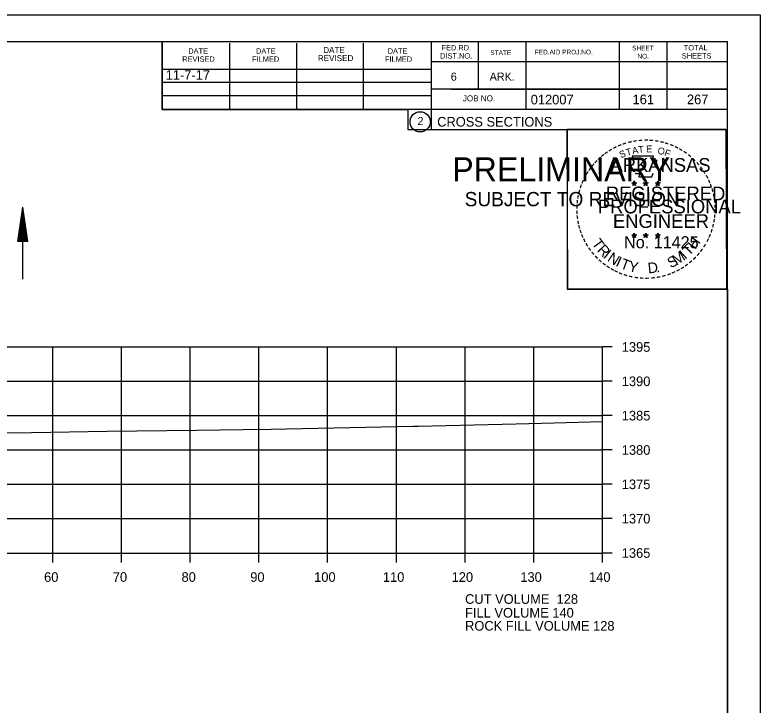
# Model space of a CAD drawing. Extents: x 1374311 to 1383814, y 384102 to 406278.
# Drawn here: x 1381683.2 to 1381791.6, y 386997.5 to 387098 of the extents above; entities that cross this region are included whole.
import ezdxf

# ---------------------------------------------------------------- set-up
doc = ezdxf.new("R2010")
doc.units = 0
for name, color, linetype in [('R_Axis', 7, 'Continuous'), ('R_Axis Annot', 7, 'Continuous'), ('R_Border', 7, 'Continuous'), ('R_Border PE', 7, 'Continuous'), ('R_Border Prem', 7, 'Continuous'), ('R_Draft', 7, 'Continuous'), ('R_Exist Surface', 7, 'Continuous'), ('R_Fin Surface', 7, 'Continuous'), ('R_Grid', 7, 'Continuous'), ('R_No Plot', 7, 'Continuous'), ('R_Water', 7, 'Continuous')]:
    doc.layers.add(name, color=color, linetype=linetype)

msp = doc.modelspace()

# ---------------------------------------------------------------- linework, layer by layer
at = {"layer": 'R_Axis'}
for p, q in [((1381768.66, 387019.64), (1381768.66, 387049.64)), ((1381770.06, 387049.64), (1381768.66, 387049.64)), ((1381770.06, 387044.64), (1381768.66, 387044.64)), ((1381770.06, 387039.64), (1381768.66, 387039.64)), ((1381770.06, 387034.64), (1381768.66, 387034.64)), ((1381770.06, 387029.64), (1381768.66, 387029.64)), ((1381770.06, 387024.64), (1381768.66, 387024.64)), ((1381488.66, 387019.64), (1381768.66, 387019.64)), ((1381688.66, 387018.24), (1381688.66, 387019.64)), ((1381698.66, 387018.24), (1381698.66, 387019.64)), ((1381708.66, 387018.24), (1381708.66, 387019.64)), ((1381718.66, 387018.24), (1381718.66, 387019.64)), ((1381728.66, 387018.24), (1381728.66, 387019.64)), ((1381738.66, 387018.24), (1381738.66, 387019.64)), ((1381748.66, 387018.24), (1381748.66, 387019.64)), ((1381758.66, 387018.24), (1381758.66, 387019.64)), ((1381768.66, 387018.24), (1381768.66, 387019.64)), ((1381770.06, 387019.64), (1381768.66, 387019.64))]:
    msp.add_line(p, q, dxfattribs=at)
at = {"layer": 'R_Border'}
for p, q in [((1381470.66, 387094.1), (1381786.84, 387094.1)), ((1381704.58, 387084.22), (1381704.58, 387094.1)), ((1381714.44, 387084.22), (1381714.44, 387093.9)), ((1381724.2, 387084.22), (1381724.2, 387093.9)), ((1381733.88, 387084.22), (1381733.88, 387093.9)), ((1381743.74, 387094.1), (1381743.74, 387081.3)), ((1381750.58, 387094.1), (1381750.58, 387087.16)), ((1381757.52, 387094.1), (1381757.52, 387084.22)), ((1381771.1, 387094.1), (1381771.1, 387084.22)), ((1381778.04, 387094.1), (1381778.04, 387084.22)), ((1381786.84, 386888.64), (1381786.84, 387094.1)), ((1381786.84, 387091.16), (1381743.74, 387091.16)), ((1381786.84, 387091.18), (1381786.84, 387091.18)), ((1381704.58, 387090.08), (1381743.74, 387090.08)), ((1381704.58, 387088.22), (1381743.74, 387088.22)), ((1381786.84, 387087.16), (1381743.74, 387087.16)), ((1381746.7, 387087.16), (1381786.84, 387087.16)), ((1381704.58, 387084.22), (1381704.58, 387086.28)), ((1381704.58, 387086.28), (1381743.74, 387086.28)), ((1381786.84, 387084.22), (1381704.58, 387084.22)), ((1381743.74, 387081.3), (1381786.84, 387081.3))]:
    msp.add_line(p, q, dxfattribs=at)
msp.add_circle((1381742.12, 387082.43), 1.47, dxfattribs=at)
at = {"layer": 'R_Border PE'}
for p, q in [((1381773.27, 387073.81), (1381773.23, 387073.56)), ((1381773.27, 387073.44), (1381773.27, 387073.81)), ((1381773.27, 387073.81), (1381773.32, 387073.56)), ((1381774.94, 387073.81), (1381774.9, 387073.56)), ((1381774.94, 387073.44), (1381774.94, 387073.81)), ((1381774.94, 387073.81), (1381774.99, 387073.56)), ((1381776.71, 387073.8), (1381776.66, 387073.54)), ((1381776.71, 387073.43), (1381776.71, 387073.8)), ((1381776.71, 387073.8), (1381776.75, 387073.55)), ((1381772.92, 387073.55), (1381773.27, 387073.44)), ((1381772.92, 387073.55), (1381773.18, 387073.51)), ((1381772.92, 387073.55), (1381773.16, 387073.43)), ((1381773.06, 387073.15), (1381773.27, 387073.44)), ((1381773.06, 387073.15), (1381773.18, 387073.39)), ((1381773.06, 387073.15), (1381773.27, 387073.36)), ((1381773.62, 387073.55), (1381773.27, 387073.44)), ((1381773.48, 387073.15), (1381773.27, 387073.44)), ((1381773.48, 387073.15), (1381773.27, 387073.36)), ((1381773.62, 387073.55), (1381773.33, 387073.5)), ((1381773.48, 387073.15), (1381773.35, 387073.44)), ((1381773.62, 387073.55), (1381773.41, 387073.45)), ((1381774.59, 387073.55), (1381774.94, 387073.44)), ((1381774.59, 387073.55), (1381774.85, 387073.51)), ((1381774.59, 387073.55), (1381774.83, 387073.43)), ((1381774.73, 387073.15), (1381774.94, 387073.44)), ((1381774.73, 387073.15), (1381774.85, 387073.39)), ((1381774.73, 387073.15), (1381774.94, 387073.36)), ((1381775.29, 387073.55), (1381774.94, 387073.44)), ((1381775.15, 387073.15), (1381774.94, 387073.44)), ((1381775.15, 387073.15), (1381774.94, 387073.36)), ((1381775.29, 387073.55), (1381775, 387073.5)), ((1381775.15, 387073.15), (1381775.02, 387073.44)), ((1381775.29, 387073.55), (1381775.08, 387073.45)), ((1381776.36, 387073.54), (1381776.71, 387073.43)), ((1381776.36, 387073.54), (1381776.61, 387073.5)), ((1381776.36, 387073.54), (1381776.59, 387073.42)), ((1381776.49, 387073.13), (1381776.71, 387073.43)), ((1381776.49, 387073.13), (1381776.62, 387073.38)), ((1381776.49, 387073.13), (1381776.7, 387073.35)), ((1381776.92, 387073.13), (1381776.7, 387073.35)), ((1381777.05, 387073.54), (1381776.71, 387073.43)), ((1381776.92, 387073.13), (1381776.71, 387073.43)), ((1381777.05, 387073.54), (1381776.77, 387073.49)), ((1381776.92, 387073.13), (1381776.78, 387073.42)), ((1381777.05, 387073.54), (1381776.85, 387073.44)), ((1381773.27, 387066.23), (1381773.23, 387065.98)), ((1381773.27, 387065.87), (1381773.27, 387066.23)), ((1381773.27, 387066.23), (1381773.32, 387065.98)), ((1381774.94, 387066.23), (1381774.9, 387065.98)), ((1381774.94, 387065.87), (1381774.94, 387066.23)), ((1381774.94, 387066.23), (1381774.99, 387065.98)), ((1381776.7, 387066.22), (1381776.66, 387065.97)), ((1381776.7, 387065.86), (1381776.7, 387066.22)), ((1381776.7, 387066.22), (1381776.75, 387065.97)), ((1381772.92, 387065.98), (1381773.27, 387065.87)), ((1381772.92, 387065.98), (1381773.17, 387065.94)), ((1381772.92, 387065.98), (1381773.16, 387065.86)), ((1381773.05, 387065.57), (1381773.27, 387065.87)), ((1381773.05, 387065.57), (1381773.18, 387065.82)), ((1381773.05, 387065.57), (1381773.27, 387065.79)), ((1381773.61, 387065.98), (1381773.27, 387065.87)), ((1381773.48, 387065.57), (1381773.27, 387065.87)), ((1381773.48, 387065.57), (1381773.27, 387065.79)), ((1381773.61, 387065.98), (1381773.33, 387065.93)), ((1381773.48, 387065.57), (1381773.34, 387065.86)), ((1381773.61, 387065.98), (1381773.41, 387065.88)), ((1381774.59, 387065.98), (1381774.94, 387065.87)), ((1381774.59, 387065.98), (1381774.84, 387065.94)), ((1381774.59, 387065.98), (1381774.82, 387065.86)), ((1381774.72, 387065.57), (1381774.94, 387065.87)), ((1381774.72, 387065.57), (1381774.85, 387065.82)), ((1381774.72, 387065.57), (1381774.93, 387065.79)), ((1381775.15, 387065.57), (1381774.93, 387065.79)), ((1381775.28, 387065.98), (1381774.94, 387065.87)), ((1381775.15, 387065.57), (1381774.94, 387065.87)), ((1381775.28, 387065.98), (1381775, 387065.93)), ((1381775.15, 387065.57), (1381775.01, 387065.86)), ((1381775.28, 387065.98), (1381775.08, 387065.88)), ((1381776.35, 387065.97), (1381776.7, 387065.86)), ((1381776.35, 387065.97), (1381776.61, 387065.93)), ((1381776.35, 387065.97), (1381776.59, 387065.85)), ((1381776.49, 387065.56), (1381776.7, 387065.86)), ((1381776.49, 387065.56), (1381776.61, 387065.81)), ((1381776.49, 387065.56), (1381776.7, 387065.78)), ((1381777.05, 387065.97), (1381776.7, 387065.86)), ((1381776.92, 387065.56), (1381776.7, 387065.86)), ((1381776.92, 387065.56), (1381776.7, 387065.78)), ((1381777.05, 387065.97), (1381776.76, 387065.92)), ((1381776.92, 387065.56), (1381776.78, 387065.85)), ((1381777.05, 387065.97), (1381776.85, 387065.87))]:
    msp.add_line(p, q, dxfattribs=at)
for points in [[(1381772.96, 387077.43), (1381773.23, 387076.6)], [(1381776.47, 387076.51), (1381776.62, 387076.79), (1381775.93, 387076.77), (1381776.08, 387077.43), (1381772.96, 387077.43)], [(1381773.46, 387075.01), (1381773.46, 387074.92), (1381774.02, 387074.9), (1381773.96, 387074.43), (1381775.83, 387074.43), (1381776.04, 387074.97)], [(1381773.27, 387073.81), (1381773.48, 387073.15), (1381772.92, 387073.55), (1381773.62, 387073.55), (1381773.06, 387073.15), (1381773.27, 387073.81)], [(1381774.94, 387073.81), (1381775.15, 387073.15), (1381774.59, 387073.55), (1381775.29, 387073.55), (1381774.73, 387073.15), (1381774.94, 387073.81)], [(1381776.71, 387073.8), (1381776.92, 387073.13), (1381776.36, 387073.54), (1381777.05, 387073.54), (1381776.49, 387073.13), (1381776.71, 387073.8)], [(1381773.27, 387066.23), (1381773.48, 387065.57), (1381772.92, 387065.98), (1381773.61, 387065.98), (1381773.05, 387065.57), (1381773.27, 387066.23)], [(1381774.94, 387066.23), (1381775.15, 387065.57), (1381774.59, 387065.98), (1381775.28, 387065.98), (1381774.72, 387065.57), (1381774.94, 387066.23)], [(1381776.7, 387066.22), (1381776.92, 387065.56), (1381776.35, 387065.97), (1381777.05, 387065.97), (1381776.49, 387065.56), (1381776.7, 387066.22)]]:
    msp.add_lwpolyline(points, dxfattribs=at)
for centre, radius in [((1381773.27, 387073.44), 0.172), ((1381774.94, 387073.44), 0.172), ((1381776.7, 387073.43), 0.172), ((1381773.27, 387073.44), 0.145), ((1381773.27, 387073.44), 0.116), ((1381773.27, 387073.44), 0.0991), ((1381773.27, 387073.44), 0.0747), ((1381773.27, 387073.44), 0.0495), ((1381773.27, 387073.44), 0.0296), ((1381774.94, 387073.44), 0.145), ((1381774.94, 387073.44), 0.116), ((1381774.94, 387073.44), 0.0991), ((1381774.94, 387073.44), 0.0747), ((1381774.94, 387073.44), 0.0495), ((1381774.94, 387073.44), 0.0296), ((1381776.7, 387073.43), 0.145), ((1381776.7, 387073.43), 0.116), ((1381776.7, 387073.43), 0.0991), ((1381776.7, 387073.43), 0.0747), ((1381776.7, 387073.43), 0.0495), ((1381776.7, 387073.43), 0.0296), ((1381773.27, 387065.87), 0.172), ((1381773.27, 387065.87), 0.145), ((1381774.94, 387065.87), 0.172), ((1381774.94, 387065.87), 0.145), ((1381776.7, 387065.86), 0.172), ((1381773.27, 387065.87), 0.116), ((1381773.27, 387065.87), 0.0991), ((1381773.27, 387065.87), 0.0747), ((1381773.27, 387065.87), 0.0495), ((1381773.27, 387065.87), 0.0296), ((1381774.94, 387065.87), 0.116), ((1381774.94, 387065.87), 0.0991), ((1381774.94, 387065.87), 0.0747), ((1381774.94, 387065.87), 0.0495), ((1381774.94, 387065.87), 0.0296), ((1381776.7, 387065.86), 0.145), ((1381776.7, 387065.86), 0.116), ((1381776.7, 387065.86), 0.0991), ((1381776.7, 387065.86), 0.0747), ((1381776.7, 387065.86), 0.0495), ((1381776.7, 387065.86), 0.0296)]:
    msp.add_circle(centre, radius, dxfattribs=at)
at = {"layer": 'R_Draft'}
for p, q in [((1381683.56, 387065.01), (1381684.31, 387070.01)), ((1381685.06, 387065.01), (1381684.31, 387070.01)), ((1381683.69, 387065.01), (1381684.31, 387069.18)), ((1381683.82, 387065.01), (1381684.31, 387068.32)), ((1381684.94, 387065.01), (1381684.31, 387069.18)), ((1381684.81, 387065.01), (1381684.31, 387068.32)), ((1381683.94, 387065.01), (1381684.31, 387067.49)), ((1381684.69, 387065.01), (1381684.31, 387067.49)), ((1381684.07, 387065.01), (1381684.31, 387066.64)), ((1381684.56, 387065.01), (1381684.31, 387066.64)), ((1381685.06, 387065.01), (1381683.56, 387065.01)), ((1381684.2, 387065.01), (1381684.31, 387065.8)), ((1381684.43, 387065.01), (1381684.31, 387065.8))]:
    msp.add_line(p, q, dxfattribs=at)
at = {"layer": 'R_Exist Surface'}
msp.add_lwpolyline([(1381549.23, 387034.22), (1381576.76, 387035.28), (1381579.99, 387035.4), (1381583.22, 387035.46), (1381619.96, 387036.12), (1381629.57, 387036.42), (1381631.39, 387036.5), (1381645, 387036.71), (1381663.23, 387036.93), (1381668.19, 387037.02), (1381671.82, 387037.04), (1381681.02, 387037.12), (1381685.56, 387037.21), (1381696.59, 387037.37), (1381709.56, 387037.51), (1381716.38, 387037.6), (1381720.42, 387037.65), (1381741.09, 387038.11), (1381741.37, 387038.12), (1381741.83, 387038.13), (1381756.09, 387038.44), (1381761.64, 387038.61), (1381768.66, 387038.78)], dxfattribs=at)
at = {"layer": 'R_Grid'}
for p, q in [((1381488.66, 387049.64), (1381768.66, 387049.64)), ((1381688.66, 387019.64), (1381688.66, 387049.64)), ((1381698.66, 387019.64), (1381698.66, 387049.64)), ((1381708.66, 387019.64), (1381708.66, 387049.64)), ((1381718.66, 387019.64), (1381718.66, 387049.64)), ((1381728.66, 387019.64), (1381728.66, 387049.64)), ((1381738.66, 387019.64), (1381738.66, 387049.64)), ((1381748.66, 387019.64), (1381748.66, 387049.64)), ((1381758.66, 387019.64), (1381758.66, 387049.64)), ((1381768.66, 387019.64), (1381768.66, 387049.64)), ((1381488.66, 387044.64), (1381768.66, 387044.64)), ((1381488.66, 387039.64), (1381768.66, 387039.64)), ((1381488.66, 387034.64), (1381768.66, 387034.64)), ((1381488.66, 387029.64), (1381768.66, 387029.64)), ((1381488.66, 387024.64), (1381768.66, 387024.64)), ((1381488.66, 387019.64), (1381768.66, 387019.64))]:
    msp.add_line(p, q, dxfattribs=at)
at = {"layer": 'R_No Plot'}
for p, q in [((1381458.26, 387097.99), (1381791.59, 387097.99)), ((1381762.87, 387058.84), (1381762.87, 387058.84))]:
    msp.add_line(p, q, dxfattribs=at)
for points in [[(1381458.25, 387097.99), (1381791.59, 387097.99), (1381791.59, 386884.66), (1381458.25, 386884.66)], [(1381704.58, 387094.1), (1381704.58, 387084.22), (1381740.31, 387084.22), (1381740.31, 387081.3), (1381763.51, 387081.3), (1381763.51, 387058.08), (1381786.84, 387058.08), (1381786.84, 386888.64), (1381470.66, 386888.64), (1381470.66, 387094.1)], [(1381763.51, 387081.33), (1381786.61, 387081.33), (1381786.72, 387058.08), (1381763.62, 387058.08)]]:
    msp.add_lwpolyline(points, close=True, dxfattribs=at)
at = {"layer": 'R_Water'}
msp.add_line((1381684.31, 387059.51), (1381684.31, 387070.01), dxfattribs=at)

# ---------------------------------------------------------------- texts
at = {"layer": 'R_Axis Annot'}
for s, p in [('1395', (1381771.46, 387048.94)), ('1390', (1381771.46, 387043.94)), ('1385', (1381771.46, 387038.94)), ('1380', (1381771.46, 387033.94)), ('1375', (1381771.46, 387028.94)), ('1370', (1381771.46, 387023.94)), ('1365', (1381771.46, 387018.94)), ('60', (1381687.4, 387015.44)), ('70', (1381697.4, 387015.44)), ('80', (1381707.4, 387015.44)), ('90', (1381717.4, 387015.44)), ('100', (1381726.7, 387015.44)), ('110', (1381736.7, 387015.44)), ('120', (1381746.7, 387015.44)), ('130', (1381756.7, 387015.44)), ('140', (1381766.7, 387015.44)), ('CUT VOLUME  128', (1381748.66, 387012.24)), ('FILL VOLUME 140', (1381748.66, 387010.24)), ('ROCK FILL VOLUME 128', (1381748.66, 387008.34))]:
    msp.add_text(s, height=1.4, dxfattribs=at).set_placement(p)
at = {"layer": 'R_Border'}
for s, height, p in [('DATE', 0.782, (1381708.38, 387092.34)), ('DATE', 0.782, (1381718.24, 387092.34)), ('DATE', 0.879, (1381728.02, 387092.44)), ('DATE', 0.782, (1381737.4, 387092.34)), ('FED.RD.', 0.782, (1381745.22, 387092.82)), ('SHEET', 0.684, (1381772.96, 387092.82)), ('TOTAL', 0.782, (1381780.48, 387092.82)), ('REVISED', 0.879, (1381727.24, 387091.26)), ('DIST.NO.', 0.782, (1381745.02, 387091.64)), ('STATE', 0.684, (1381752.34, 387092.14)), ('FED.AID PROJ.NO.', 0.684, (1381758.8, 387092.24)), ('NO.', 0.684, (1381773.74, 387091.64)), ('SHEETS', 0.782, (1381780.2, 387091.64)), ('REVISED', 0.782, (1381707.5, 387091.16)), ('FILMED', 0.782, (1381717.66, 387091.16)), ('FILMED', 0.782, (1381737, 387091.16)), ('6', 1.17, (1381746.58, 387088.42)), ('ARK.', 1.172, (1381752.24, 387088.42)), ('JOB NO.', 0.879, (1381748.34, 387085.4)), ('012007', 1.4, (1381758.21, 387084.96)), ('2', 1.17, (1381741.74, 387081.95)), ('CROSS SECTIONS', 1.4, (1381744.6, 387081.73))]:
    msp.add_text(s, height=height, rotation=360, dxfattribs=at).set_placement(p)
at = {"layer": 'R_Border PE'}
for s, height, rotation, p in [('-', 1.6, 24.3072, (1381771.08, 387078.29)), ('-', 1.6, 19.1761, (1381771.71, 387078.56)), ('-', 1.6, 13.6301, (1381772.46, 387078.8)), ('-', 1.6, 10.2193, (1381773.14, 387078.96)), ('-', 1.6, 5.8968, (1381773.87, 387079.07)), ('-', 1.6, 0.1862, (1381774.64, 387079.14)), ('-', 1.6, 357.743, (1381775.36, 387079.13)), ('-', 1.6, 352.1617, (1381776.11, 387079.07)), ('-', 1.6, 347.2049, (1381776.83, 387078.96)), ('-', 1.6, 342.3362, (1381777.46, 387078.81)), ('-', 1.6, 337.8551, (1381778.2, 387078.58)), ('-', 1.6, 36.2317, (1381769.27, 387077.21)), ('-', 1.6, 34.0636, (1381769.85, 387077.6)), ('-', 1.6, 28.7918, (1381770.44, 387077.97)), ('S', 1, 21.594, (1381771.32, 387077.11)), ('T', 1, 16.4036, (1381772.23, 387077.44)), ('A', 1, 11.2132, (1381773.06, 387077.69)), ('T', 1, 6.0228, (1381773.91, 387077.86)), ('E', 1, 0.8323, (1381775.01, 387077.97)), ('O', 1, 350.4515, (1381776.62, 387077.76)), ('F', 1, 340.0707, (1381777.57, 387077.53)), ('-', 1.6, 334.1211, (1381778.83, 387078.31)), ('-', 1.6, 329.6409, (1381779.41, 387078.03)), ('-', 1.6, 325.8627, (1381780.05, 387077.67)), ('-', 1.6, 48.423, (1381767.91, 387075.93)), ('-', 1.6, 42.9622, (1381768.36, 387076.41)), ('-', 1.6, 38.9507, (1381768.79, 387076.83)), ('ARKANSAS', 2, 360, (1381769.82, 387075.14)), ('-', 1.6, 320.5297, (1381780.66, 387077.24)), ('-', 1.6, 315.5786, (1381781.26, 387076.75)), ('-', 1.6, 54.2325, (1381767.1, 387074.88)), ('-', 1.6, 50.6142, (1381767.51, 387075.45)), ('-', 1.6, 309.8797, (1381781.83, 387076.2)), ('-', 1.6, 306.6522, (1381782.35, 387075.6)), ('-', 1.6, 58.0706, (1381766.77, 387074.35)), ('-', 1.4, 303.6753, (1381782.84, 387075.03)), ('-', 1.6, 299.6684, (1381783.16, 387074.43)), ('-', 1.6, 67.7743, (1381766.2, 387073.13)), ('-', 1.6, 62.8713, (1381766.46, 387073.74)), ('-', 1.6, 294.6628, (1381783.48, 387073.81)), ('-', 1.6, 75.461, (1381765.78, 387071.79)), ('-', 1.6, 72.3945, (1381765.98, 387072.5)), ('REGISTERED', 2, 360, (1381769.14, 387070.99)), ('DWB', 0.01, 360, (1381773.26, 387073.44)), ('DWB', 0.01, 360, (1381774.93, 387073.44)), ('DWB', 0.01, 360, (1381776.69, 387073.43)), ('-', 1.6, 290.5728, (1381783.74, 387073.24)), ('-', 1.6, 285.1233, (1381783.97, 387072.66)), ('-', 1.6, 81.2013, (1381765.65, 387071.07)), ('-', 1.6, 280.5493, (1381784.17, 387071.92)), ('-', 1.6, 85.1863, (1381765.57, 387070.38)), ('PROFESSIONAL', 2, 360, (1381767.99, 387069.09)), ('-', 1.6, 276.5962, (1381784.33, 387071.15)), ('-', 1.6, 274.3301, (1381784.39, 387070.43)), ('-', 1.6, 94.1959, (1381765.58, 387068.96)), ('-', 1.6, 89.0622, (1381765.55, 387069.68)), ('-', 1.6, 269.9407, (1381784.43, 387069.79)), ('-', 1.6, 98.9479, (1381765.66, 387068.29)), ('ENGINEER', 2, 360, (1381770.18, 387066.97)), ('-', 1.6, 260.9953, (1381784.34, 387068.47)), ('-', 1.6, 263.5172, (1381784.41, 387069.13)), ('-', 1.6, 101.7149, (1381765.79, 387067.56)), ('-', 1.6, 105.4578, (1381765.95, 387066.96)), ('-', 1.6, 255.7626, (1381784.23, 387067.8)), ('-', 1.6, 109.0874, (1381766.17, 387066.33)), ('-', 1.6, 114.0643, (1381766.42, 387065.73)), ('-', 1.6, 247.8887, (1381783.82, 387066.4)), ('-', 1.6, 252.8681, (1381784.05, 387067.08)), ('-', 1.6, 115.7289, (1381766.73, 387065.12)), ('T', 1.54, 306.0406, (1381767.03, 387064.71)), ('No. 11425', 1.757, 360, (1381771.8, 387064.01)), ('DWB', 0.01, 360, (1381773.25, 387065.86)), ('DWB', 0.01, 360, (1381774.92, 387065.86)), ('DWB', 0.01, 360, (1381776.69, 387065.85)), ('H', 1.54, 54.6088, (1381782.15, 387063.74)), ('-', 1.6, 244.6197, (1381783.56, 387065.77)), ('-', 1.6, 120.4471, (1381767.08, 387064.53)), ('-', 1.6, 125.8934, (1381767.49, 387063.97)), ('R', 1.54, 314.005, (1381767.79, 387063.66)), ('T', 1.54, 46.6444, (1381781.26, 387062.8)), ('-', 1.6, 233.8452, (1381782.77, 387064.37)), ('-', 1.6, 239.0712, (1381783.17, 387065.02)), ('-', 1.6, 130.7181, (1381767.95, 387063.42)), ('-', 1.6, 134.2238, (1381768.47, 387062.87)), ('I', 1.54, 321.9694, (1381768.69, 387062.73)), ('N', 1.54, 326.5002, (1381769.26, 387062.26)), ('I', 1.54, 335.3603, (1381770.47, 387061.47)), ('S', 1.54, 26.9312, (1381778.57, 387061.07)), ('M', 1.54, 32.6563, (1381779.41, 387061.48)), ('I', 1.54, 42.1136, (1381780.7, 387062.32)), ('-', 1.6, 225.7653, (1381781.86, 387063.24)), ('-', 1.6, 231.2538, (1381782.34, 387063.8)), ('-', 1.6, 138.9338, (1381768.99, 387062.41)), ('-', 1.6, 144.6463, (1381769.55, 387062)), ('T', 1.54, 339.8912, (1381771.13, 387061.14)), ('Y', 1.54, 347.8556, (1381772.34, 387060.7)), ('D', 1.54, 6.3969, (1381775.33, 387060.34)), ('-', 1.6, 215.7363, (1381780.79, 387062.26)), ('-', 1.6, 221.0851, (1381781.33, 387062.73)), ('-', 1.6, 148.0898, (1381770.11, 387061.63)), ('-', 1.6, 151.5704, (1381770.69, 387061.31)), ('-', 1.6, 154.6002, (1381771.21, 387061.06)), ('.', 1.54, 13.7642, (1381776.52, 387060.47)), ('-', 1.6, 204.2516, (1381779.07, 387061.21)), ('-', 1.6, 207.3568, (1381779.69, 387061.52)), ('-', 1.6, 212.2491, (1381780.25, 387061.87)), ('-', 1.6, 158.5612, (1381771.83, 387060.8)), ('-', 1.6, 162.7983, (1381772.52, 387060.59)), ('-', 1.6, 167.5555, (1381773.24, 387060.43)), ('-', 1.6, 173.1155, (1381774.01, 387060.32)), ('-', 1.6, 176.5183, (1381774.76, 387060.26)), ('-', 1.6, 181.5918, (1381775.5, 387060.28)), ('-', 1.6, 185.8167, (1381776.31, 387060.36)), ('-', 1.6, 191.2858, (1381777.04, 387060.49)), ('-', 1.6, 195.4743, (1381777.77, 387060.69)), ('-', 1.6, 200.7184, (1381778.45, 387060.93))]:
    msp.add_text(s, height=height, rotation=rotation, dxfattribs=at).set_placement(p)
at = {"layer": 'R_Border Prem'}
for s, height, p in [('PRELIMINARY', 3.5, (1381746.79, 387073.76)), ('DWB', 0.01, (1381747.53, 387075.61)), ('SUBJECT TO REVISION', 2.0751, (1381748.6, 387070.13))]:
    msp.add_text(s, height=height, rotation=360, dxfattribs=at).set_placement(p)
at = {"layer": 'R_Fin Surface'}
msp.add_text('11-7-17', height=1.4, dxfattribs=at).set_placement((1381705.09, 387088.54))
at = {"layer": 'R_Water'}
for s, p in [('161', (1381773.03, 387084.99)), ('267', (1381780.95, 387084.99))]:
    msp.add_text(s, height=1.4, rotation=360, dxfattribs=at).set_placement(p)

doc.saveas('drawing.dxf')
